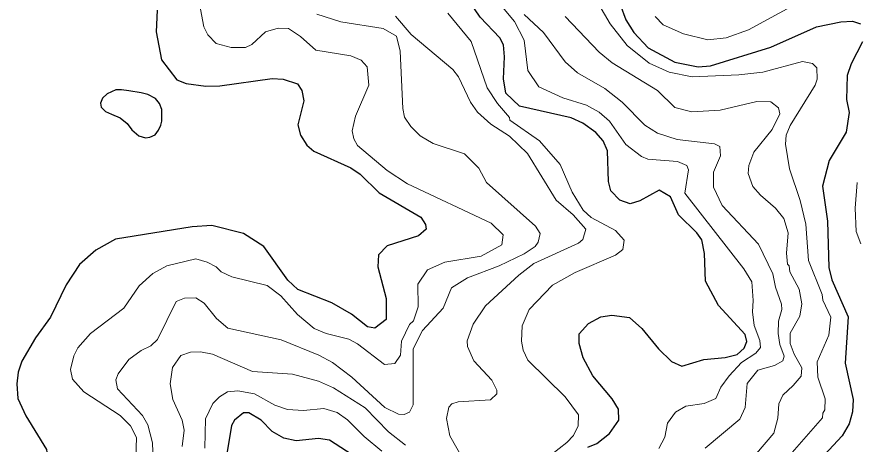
# Model space of a CAD drawing. Extents: x 673.6 to 698.9, y 7012 to 7040.1.
# Drawn here: x 675.048 to 676.578, y 7036.731 to 7037.51 of the extents above; entities that cross this region are included whole.
import ezdxf

# ---------------------------------------------------------------- set-up
doc = ezdxf.new("R2010")
doc.units = 0
doc.header["$LTSCALE"] = 0.032
doc.layers.add('1', color=7, linetype='Continuous', lineweight=25)
doc.layers.add('2', color=7, linetype='Continuous', lineweight=13)

msp = doc.modelspace()

# ---------------------------------------------------------------- linework, layer by layer
at = {"layer": '1'}
for points in [[(676.1271, 7037.5885), (676.1584, 7037.5043), (676.1728, 7037.4812), (676.1988, 7037.4532), (676.2473, 7037.4268), (676.2899, 7037.4186), (676.3126, 7037.4201), (676.4227, 7037.4545), (676.5057, 7037.4916), (676.5498, 7037.5006), (676.571, 7037.5014), (676.5856, 7037.4971)], [(676.0892, 7036.7255), (676.1056, 7036.7321), (676.1285, 7036.7502), (676.1453, 7036.7747), (676.1451, 7036.7942), (676.133, 7036.8136), (676.0983, 7036.8551), (676.0807, 7036.888), (676.0731, 7036.914), (676.0731, 7036.9315), (676.0904, 7036.9508), (676.1128, 7036.9625), (676.1326, 7036.9656), (676.1646, 7036.9616), (676.1876, 7036.9415), (676.2179, 7036.9045), (676.2412, 7036.8814), (676.2604, 7036.8729), (676.3002, 7036.8852), (676.3393, 7036.8885), (676.361, 7036.8942), (676.374, 7036.9055), (676.3784, 7036.9179), (676.3756, 7036.9307), (676.3273, 7036.9833), (676.3032, 7037.0277), (676.3017, 7037.0783), (676.2966, 7037.1034), (676.2875, 7037.116), (676.2541, 7037.1486), (676.2397, 7037.1817), (676.219, 7037.1939), (676.184, 7037.1745), (676.166, 7037.1689), (676.1471, 7037.1753), (676.1311, 7037.1925), (676.1265, 7037.2097), (676.1248, 7037.2656), (676.1167, 7037.2834), (676.1034, 7037.2985), (676.08, 7037.3155), (676.0586, 7037.3255), (675.9647, 7037.347), (675.9397, 7037.3703), (675.9351, 7037.3968), (675.9374, 7037.4364), (675.935, 7037.4588), (675.9284, 7037.471), (675.8929, 7037.5092), (675.8724, 7037.5392)], [(675.3039, 7037.522), (675.3023, 7037.4821), (675.3118, 7037.431), (675.3398, 7037.395), (675.3569, 7037.388), (675.393, 7037.3833), (675.4185, 7037.3839), (675.5138, 7037.397), (675.5336, 7037.3962), (675.5599, 7037.3872), (675.5677, 7037.3753), (675.5716, 7037.3564), (675.5603, 7037.3129), (675.5656, 7037.2937), (675.5772, 7037.2759), (675.5898, 7037.2648), (675.6569, 7037.2346), (675.6739, 7037.223), (675.7088, 7037.1886), (675.7846, 7037.1447), (675.7934, 7037.1312), (675.7941, 7037.1226), (675.7805, 7037.1104), (675.7234, 7037.0923), (675.7078, 7037.0755), (675.7066, 7037.0536), (675.7213, 7036.9961), (675.7214, 7036.9582), (675.7008, 7036.9419), (675.6877, 7036.9444), (675.6583, 7036.9675), (675.6227, 7036.9883), (675.5606, 7037.0124), (675.542, 7037.0297), (675.4983, 7037.0908), (675.4617, 7037.1144), (675.4041, 7037.1292), (675.3678, 7037.1269), (675.2283, 7037.1045), (675.1927, 7037.0842), (675.1628, 7037.058), (675.1381, 7037.0211), (675.1096, 7036.9624), (675.0826, 7036.9242), (675.0578, 7036.8818), (675.0509, 7036.8618)], [(676.5892, 7037.464), (676.5687, 7037.4238), (676.5613, 7037.4024), (676.5604, 7037.3589), (676.5651, 7037.3354), (676.5596, 7037.2994), (676.5285, 7037.2479), (676.5168, 7037.2009)], [(676.5168, 7037.2009), (676.5259, 7037.137), (676.5283, 7037.0524), (676.5334, 7037.0303), (676.5636, 7036.9628), (676.5579, 7036.8781)], [(676.5579, 7036.8781), (676.5724, 7036.8121), (676.5711, 7036.7899), (676.5653, 7036.7677), (676.5527, 7036.746), (676.4957, 7036.6849)], [(675.0509, 7036.8618), (675.0484, 7036.8407), (675.0501, 7036.8138), (675.0648, 7036.7824), (675.1024, 7036.7208), (675.1066, 7036.6871)], [(675.7025, 7036.6834), (675.6182, 7036.7378), (675.5981, 7036.7413), (675.5574, 7036.7365), (675.535, 7036.7414), (675.514, 7036.754), (675.4935, 7036.7742), (675.4714, 7036.7875), (675.4616, 7036.7878), (675.4454, 7036.7747), (675.4396, 7036.7647), (675.4303, 7036.7096)]]:
    msp.add_lwpolyline(points, dxfattribs=at)
msp.add_lwpolyline([(675.229, 7037.3763), (675.2128, 7037.3692), (675.2045, 7037.3616), (675.2008, 7037.3522), (675.2023, 7037.3447), (675.2102, 7037.3372), (675.2211, 7037.3319), (675.2365, 7037.3255), (675.2497, 7037.3153), (675.258, 7037.3037), (675.2708, 7037.2927), (675.2829, 7037.289), (675.2911, 7037.2901), (675.3005, 7037.2943), (675.3069, 7037.3029), (675.3111, 7037.312), (675.3126, 7037.3195), (675.3126, 7037.3406), (675.3085, 7037.3515), (675.3013, 7037.3609), (675.2874, 7037.368), (675.2753, 7037.3711), (675.2527, 7037.3748), (675.2392, 7037.3763), (675.2313, 7037.3763)], close=True, dxfattribs=at)
at = {"layer": '2'}
for points in [[(676.4441, 7036.6958), (676.5167, 7036.7785), (676.5169, 7036.787), (676.521, 7036.793), (676.5217, 7036.8133), (676.5078, 7036.8528), (676.507, 7036.8807), (676.5283, 7036.9291), (676.5316, 7036.962), (676.5172, 7036.9931), (676.516, 7037.0037), (676.4909, 7037.0656), (676.4862, 7037.1315), (676.4758, 7037.1749), (676.4567, 7037.2328), (676.4494, 7037.2777), (676.4503, 7037.2937), (676.4575, 7037.3113), (676.5035, 7037.3853), (676.5069, 7037.3958), (676.5061, 7037.4165), (676.4983, 7037.4243), (676.4804, 7037.4281), (676.408, 7037.4087), (676.3643, 7037.4037), (676.279, 7037.4004), (676.2371, 7037.4088), (676.201, 7037.4252), (676.1607, 7037.4573), (676.1299, 7037.4967), (676.0929, 7037.5608)], [(675.3796, 7037.5434), (675.3892, 7037.4912), (675.3968, 7037.4765), (675.4119, 7037.4611), (675.439, 7037.4538), (675.4651, 7037.4539), (675.4768, 7037.4593), (675.5013, 7037.4824)], [(675.9144, 7037.5503), (675.9553, 7037.5009), (675.9729, 7037.4671), (675.9795, 7037.4116), (675.9997, 7037.3817), (676.0432, 7037.3619), (676.0865, 7037.3485), (676.1095, 7037.3361), (676.1287, 7037.3193), (676.158, 7037.2767), (676.1865, 7037.2549), (676.1984, 7037.2501), (676.2522, 7037.2459)], [(676.2114, 7037.5103), (676.2265, 7037.4951), (676.263, 7037.4787), (676.3074, 7037.4678), (676.341, 7037.4711), (676.3817, 7037.4857), (676.4658, 7037.5313)], [(675.2989, 7036.653), (675.2956, 7036.7333), (675.2872, 7036.7662), (675.2774, 7036.7827), (675.2318, 7036.8315), (675.2291, 7036.8479), (675.233, 7036.8591), (675.2527, 7036.8848), (675.2752, 7036.9015), (675.2925, 7036.9099), (675.3049, 7036.9216), (675.3388, 7036.9906), (675.3542, 7036.9968), (675.3748, 7036.9977), (675.3896, 7036.9875), (675.4125, 7036.9597), (675.4332, 7036.9422), (675.5304, 7036.9206), (675.5987, 7036.893), (675.6238, 7036.8798), (675.6589, 7036.8531), (675.7191, 7036.7977), (675.7437, 7036.7852), (675.7541, 7036.7845), (675.7643, 7036.7888), (675.7706, 7036.8022), (675.7708, 7036.9042), (675.7877, 7036.9378), (675.8251, 7036.9783), (675.8405, 7037.0155), (675.8694, 7037.034), (675.9272, 7037.0557), (675.9727, 7037.0774), (675.9928, 7037.091), (675.9987, 7037.099), (676.0024, 7037.1149), (675.9939, 7037.1279), (675.9042, 7037.2079), (675.8904, 7037.2337), (675.864, 7037.2598), (675.8073, 7037.2789), (675.7837, 7037.2929), (675.7662, 7037.3099), (675.7551, 7037.3269), (675.7516, 7037.3423), (675.7468, 7037.4471), (675.7401, 7037.4743), (675.7158, 7037.4885), (675.6389, 7037.5007), (675.5951, 7037.5145)], [(675.7385, 7037.511), (675.7671, 7037.4772), (675.8427, 7037.4138), (675.853, 7037.4001), (675.8752, 7037.3541), (675.8879, 7037.3357), (675.9125, 7037.3142), (675.9465, 7037.2919), (675.9793, 7037.2606), (676.0315, 7037.1757), (676.0623, 7037.1489), (676.0851, 7037.1226), (676.0797, 7037.1039), (676.0722, 7037.097), (675.9903, 7037.0598), (675.9634, 7037.039), (675.9027, 7036.9827), (675.8798, 7036.9496), (675.8693, 7036.9188), (675.8694, 7036.9085), (675.8814, 7036.8824), (675.914, 7036.8476), (675.9232, 7036.8289), (675.9232, 7036.8227), (675.9117, 7036.8112), (675.8529, 7036.8081), (675.8412, 7036.8044), (675.8355, 7036.7983), (675.8315, 7036.7772), (675.8372, 7036.7457), (675.8759, 7036.6786)], [(676.0089, 7036.701), (676.0505, 7036.7336), (676.0627, 7036.7466), (676.0713, 7036.764), (676.0722, 7036.7844), (676.0476, 7036.8169), (675.9798, 7036.8837), (675.9713, 7036.9021), (675.9679, 7036.9185), (675.9695, 7036.9465), (675.982, 7036.9764), (676.0243, 7037.0205), (676.0656, 7037.0437), (676.1391, 7037.0751), (676.1527, 7037.0857), (676.1552, 7037.1025), (676.1394, 7037.1202), (676.0951, 7037.1437), (676.0805, 7037.157), (676.0607, 7037.1901), (676.0383, 7037.2402), (676.0007, 7037.2836), (675.9469, 7037.3215), (675.9461, 7037.3259), (675.9241, 7037.3514), (675.9056, 7037.3804), (675.8764, 7037.4648), (675.8341, 7037.5165)], [(676.3308, 7037.2562), (676.3295, 7037.2735), (676.3195, 7037.2779), (676.2517, 7037.2859), (676.2161, 7037.2977), (676.1928, 7037.3119), (676.1514, 7037.3542), (676.1201, 7037.3788), (676.0704, 7037.4077), (676.0478, 7037.4277), (676.0079, 7037.4812), (675.9729, 7037.514)], [(676.0477, 7037.51), (676.1094, 7037.4453), (676.133, 7037.426), (676.2158, 7037.3755), (676.2475, 7037.3446), (676.2786, 7037.3363), (676.3298, 7037.3395), (676.3968, 7037.3551), (676.4222, 7037.3548), (676.4361, 7037.3436), (676.4386, 7037.333), (676.4251, 7037.3041), (676.3913, 7037.2627), (676.3822, 7037.2383), (676.3813, 7037.224), (676.3896, 7037.2006), (676.4035, 7037.1843), (676.4311, 7037.1606), (676.4459, 7037.1418), (676.4543, 7037.1157), (676.4511, 7037.0786), (676.4528, 7037.0589)], [(675.5013, 7037.4824), (675.5249, 7037.489), (675.5435, 7037.4883), (675.5652, 7037.4735), (675.5931, 7037.4486), (675.6569, 7037.4383)], [(675.6569, 7037.4383), (675.6761, 7037.4308), (675.687, 7037.4185), (675.6901, 7037.3852), (675.6656, 7037.3285), (675.6598, 7037.3018), (675.6624, 7037.287), (675.6691, 7037.2753), (675.7233, 7037.2292), (675.7605, 7037.2051), (675.9128, 7037.1332), (675.9347, 7037.1121), (675.9324, 7037.0939), (675.8947, 7037.0736), (675.8286, 7037.0627), (675.797, 7037.0487), (675.7789, 7037.0222), (675.7796, 7036.9808), (675.7712, 7036.9554), (675.7643, 7036.9489), (675.7495, 7036.9186), (675.7477, 7036.8929), (675.7371, 7036.8775), (675.7186, 7036.8756), (675.669, 7036.9137), (675.6537, 7036.9222), (675.6122, 7036.9323), (675.5902, 7036.9418), (675.5597, 7036.9671), (675.5296, 7037.0012), (675.5044, 7037.0198), (675.44, 7037.0357), (675.4209, 7037.0445), (675.4115, 7037.0536), (675.3954, 7037.0624), (675.3745, 7037.0684), (675.3217, 7037.0559), (675.2964, 7037.0418), (675.2713, 7037.0194), (675.2434, 7036.9783), (675.1825, 7036.9323), (675.1595, 7036.906), (675.1524, 7036.8918), (675.1462, 7036.867), (675.1502, 7036.8492), (675.1706, 7036.8263), (675.2368, 7036.783), (675.2554, 7036.7643), (675.2668, 7036.7429), (675.2653, 7036.706)], [(676.4261, 7037.0411), (676.3999, 7037.095), (676.3336, 7037.1655), (676.3181, 7037.1991), (676.3178, 7037.2265), (676.3308, 7037.2562)], [(676.2522, 7037.2459), (676.2693, 7037.2385), (676.2726, 7037.2306), (676.2657, 7037.1882), (676.3731, 7037.0501), (676.3875, 7037.0264)], [(676.5796, 7037.2079), (676.5759, 7037.1609), (676.5777, 7037.1181), (676.5866, 7037.096)], [(676.4528, 7037.0589), (676.456, 7037.0557), (676.4569, 7037.0449), (676.4738, 7037.0129), (676.479, 7036.9862), (676.4755, 7036.9638)], [(676.3026, 7036.7235), (676.3659, 7036.7762), (676.3754, 7036.7976), (676.3795, 7036.8413), (676.3986, 7036.8654), (676.429, 7036.8742), (676.4441, 7036.8828), (676.4469, 7036.8909), (676.4388, 7036.9123), (676.4355, 7036.9325), (676.4362, 7036.9547), (676.4427, 7036.976), (676.4421, 7036.9859), (676.4308, 7037.0167), (676.4261, 7037.0411)], [(676.3875, 7037.0264), (676.3902, 7036.9928), (676.3889, 7036.9719), (676.392, 7036.9468), (676.4023, 7036.9195), (676.4035, 7036.907), (676.3951, 7036.8965), (676.3688, 7036.8793), (676.3463, 7036.8553), (676.3316, 7036.8344), (676.3222, 7036.8139), (676.3008, 7036.8047), (676.2674, 7036.7997), (676.2487, 7036.7888), (676.2342, 7036.7688), (676.2294, 7036.7433), (676.2181, 7036.7226)], [(676.4755, 7036.9638), (676.4579, 7036.9327), (676.4578, 7036.9144), (676.4649, 7036.8946), (676.479, 7036.8699), (676.478, 7036.8548), (676.4632, 7036.8378), (676.4444, 7036.82), (676.437, 7036.8043), (676.435, 7036.7781), (676.4277, 7036.751), (676.3962, 7036.7138)], [(675.7566, 7036.7291), (675.7257, 7036.7534), (675.683, 7036.797), (675.6256, 7036.8336), (675.5984, 7036.8456), (675.5508, 7036.858), (675.4778, 7036.863), (675.4049, 7036.895), (675.3832, 7036.8991), (675.3648, 7036.8982), (675.3473, 7036.8921), (675.332, 7036.8703), (675.3278, 7036.8408), (675.3326, 7036.8124), (675.3498, 7036.7745), (675.3532, 7036.7565), (675.3499, 7036.7266)], [(675.391, 7036.7233), (675.3925, 7036.7768), (675.4056, 7036.8051), (675.4176, 7036.8172), (675.4323, 7036.8259), (675.4511, 7036.8276), (675.4818, 7036.8226), (675.5189, 7036.8015), (675.5416, 7036.7941), (675.5706, 7036.7923), (675.6079, 7036.7955), (675.632, 7036.7884), (675.651, 7036.7748), (675.6813, 7036.7444), (675.7134, 7036.7181)]]:
    msp.add_lwpolyline(points, dxfattribs=at)

doc.saveas('drawing.dxf')
